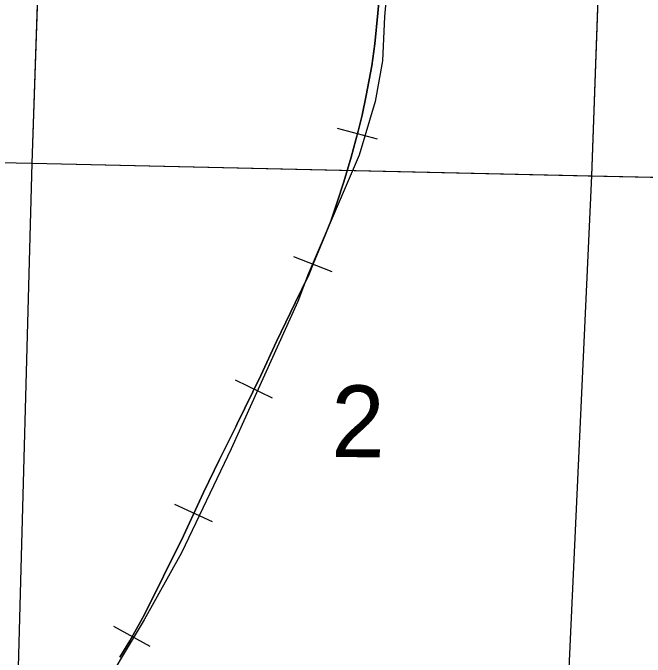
# Model space of a CAD drawing. Extents: x -132.8 to -73.3, y -60 to -26.
# Drawn here: x -123.599 to -122.454, y -39.229 to -38.062 of the extents above; entities that cross this region are included whole.
import ezdxf

# ---------------------------------------------------------------- set-up
doc = ezdxf.new("R2010")
doc.units = 0
for name, color, linetype in [('tdCoRRCL', 7, 'Continuous'), ('tdCoSectLine', 7, 'Continuous'), ('tdCoSectLinePart', 7, 'Continuous'), ('tdCoSectNmbr', 7, 'Continuous'), ('tdCoTwpBndry', 7, 'Continuous'), ('tdCoTwpBndryShd', 7, 'Continuous')]:
    doc.layers.add(name, color=color, linetype=linetype)

msp = doc.modelspace()

# ---------------------------------------------------------------- linework, layer by layer
at = {"layer": 'tdCoRRCL'}
for p, q in [((-122.939, -38.2911), (-123.0114, -38.2718)), ((-123.021, -38.5314), (-123.0908, -38.5041)), ((-123.1289, -38.7601), (-123.1964, -38.7274)), ((-123.2377, -38.9843), (-123.3058, -38.953)), ((-123.3507, -39.2104), (-123.4163, -39.1741))]:
    msp.add_line(p, q, dxfattribs=at)
for points in [[(-123.0521, -36.6016), (-122.9839, -37.1918), (-122.9107, -37.8957), (-122.9263, -38.0688), (-122.9299, -38.1491), (-122.9429, -38.2229), (-122.9723, -38.3199), (-123.0647, -38.5352), (-123.0833, -38.5852), (-123.2039, -38.8518), (-123.2941, -39.0403), (-123.3619, -39.1616), (-123.4527, -39.3138), (-123.5002, -39.3819), (-123.5184, -39.413), (-123.5408, -39.4834), (-123.5461, -39.5685), (-123.5823, -40.4714), (-123.5967, -41.2629)], [(-122.9353, -38.0281), (-122.9382, -38.0627), (-122.944, -38.118), (-122.9495, -38.1578), (-122.9597, -38.2116), (-122.9668, -38.2472), (-122.9739, -38.2766), (-122.9865, -38.3237), (-122.9998, -38.3681), (-123.0122, -38.4053), (-123.0237, -38.4394), (-123.0373, -38.4732), (-123.0544, -38.5138), (-123.0633, -38.5366), (-123.0884, -38.5872), (-123.122, -38.6577), (-123.1506, -38.7188), (-123.1936, -38.8077), (-123.1958, -38.8122), (-123.2253, -38.8716), (-123.2544, -38.9309), (-123.2906, -39.0095), (-123.3265, -39.0824), (-123.3613, -39.1521), (-123.3875, -39.1996), (-123.4059, -39.2294)], [(-123.4059, -39.2294), (-123.3875, -39.1996), (-123.3613, -39.1521), (-123.3265, -39.0824), (-123.2906, -39.0095), (-123.2544, -38.9309), (-123.2253, -38.8716), (-123.1958, -38.8122), (-123.1936, -38.8077), (-123.1506, -38.7188), (-123.122, -38.6577), (-123.0884, -38.5872), (-123.0633, -38.5366), (-123.0544, -38.5138), (-123.0373, -38.4732), (-123.0237, -38.4394), (-123.0122, -38.4053), (-122.9998, -38.3681), (-122.9865, -38.3237), (-122.9739, -38.2766), (-122.9668, -38.2472), (-122.9597, -38.2116), (-122.9495, -38.1578), (-122.944, -38.118), (-122.9382, -38.0627), (-122.9353, -38.0281)]]:
    msp.add_lwpolyline(points, dxfattribs=at)
at = {"layer": 'tdCoSectLine'}
for points in [[(-123.5648, -38.3346), (-123.531, -37.3456)], [(-122.551, -38.3574), (-122.5152, -37.3643)], [(-124.54, -38.3136), (-123.5648, -38.3346)], [(-123.5902, -39.2924), (-123.5648, -38.3346)], [(-123.5648, -38.3346), (-122.551, -38.3574)], [(-122.5946, -39.3155), (-122.551, -38.3574)], [(-122.551, -38.3574), (-121.5447, -38.3793)]]:
    msp.add_lwpolyline(points, dxfattribs=at)
at = {"layer": 'tdCoSectLinePart'}
for points in [[(-123.5648, -38.3346), (-123.5321, -37.3758)], [(-122.551, -38.3574), (-122.5333, -37.8659)], [(-124.2901, -38.319), (-123.5648, -38.3346)], [(-123.5902, -39.2924), (-123.5648, -38.3346)], [(-123.5648, -38.3346), (-122.551, -38.3574)], [(-122.5946, -39.3155), (-122.551, -38.3574)], [(-122.551, -38.3574), (-122.1361, -38.3664)]]:
    msp.add_lwpolyline(points, dxfattribs=at)
at = {"layer": 'tdCoTwpBndry'}
msp.add_lwpolyline([(-124.2895, -38.319), (-123.5648, -38.3346), (-122.5574, -38.3571), (-121.9631, -38.3702)], dxfattribs=at)
at = {"layer": 'tdCoTwpBndryShd'}
msp.add_lwpolyline([(-126.1703, -38.2565), (-125.5659, -38.2681), (-125.0645, -38.2985), (-124.54, -38.3136), (-123.5648, -38.3346), (-122.551, -38.3574), (-121.5447, -38.3793), (-120.597, -38.4052), (-119.5966, -38.4368), (-118.5877, -38.4532), (-117.5929, -38.4873), (-116.5982, -38.514), (-115.6089, -38.5455), (-114.6483, -38.5749), (-113.6518, -38.6046), (-112.6515, -38.6269), (-111.6624, -38.6563), (-110.664, -38.6765), (-109.6688, -38.7038), (-108.7141, -38.7268), (-107.7131, -38.7538), (-106.7236, -38.7848), (-105.728, -38.8086)], dxfattribs=at)

# ---------------------------------------------------------------- texts
at = {"layer": 'tdCoSectNmbr'}
msp.add_text('2', height=0.13, rotation=359.9078, dxfattribs=at).set_placement((-123.0227, -38.867))

doc.saveas('drawing.dxf')
